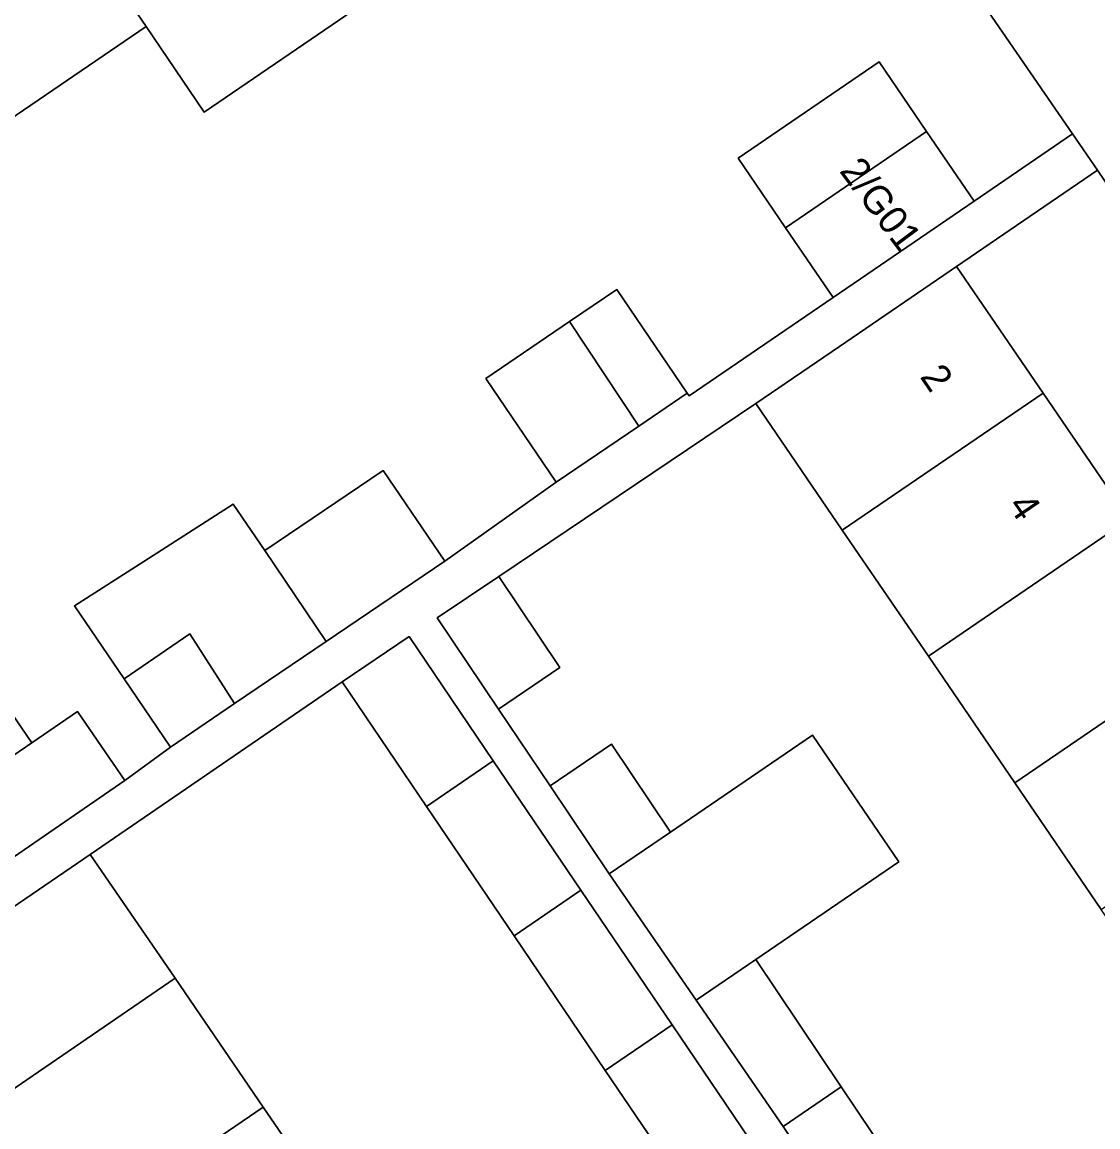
# Model space of a CAD drawing. Extents: x 157445 to 158888, y 383061 to 384688.
# Drawn here: x 158131.78 to 158169.73, y 383872.93 to 383911.91 of the extents above; entities that cross this region are included whole.
import ezdxf

# ---------------------------------------------------------------- set-up
doc = ezdxf.new("R2010")
doc.units = 0
for name, color, linetype in [('IMGEO_Erf', 7, 'Continuous'), ('IMGEO_Pand', 7, 'Continuous'), ('IMGEO_Pand_nummerreeks', 7, 'Continuous'), ('IMGEO_Voetpad_open', 7, 'Continuous')]:
    doc.layers.add(name, color=color, linetype=linetype)

msp = doc.modelspace()

# ---------------------------------------------------------------- linework, layer by layer
at = {"layer": 'IMGEO_Erf'}
for points in [[(158129.717, 383890.002), (158132.119, 383886.484), (158133.74, 383887.591), (158135.402, 383885.157), (158137.016, 383886.335), (158135.376, 383888.743), (158133.625, 383891.314), (158136.07, 383892.877), (158139.232, 383894.898), (158140.34, 383893.263), (158144.517, 383896.095), (158146.688, 383892.894), (158150.619, 383895.679), (158148.137, 383899.339), (158151.095, 383901.345), (158152.763, 383902.476), (158155.245, 383898.815), (158155.308, 383898.723), (158160.393, 383902.196), (158158.715, 383904.656), (158157.037, 383907.116), (158162.009, 383910.508), (158163.687, 383908.048), (158165.365, 383905.588), (158168.836, 383907.967), (158158.725, 383922.665)], [(158143.722, 383912.494), (158138.209, 383908.736), (158136.155, 383911.752), (158130.566, 383907.942)], [(158176.255, 383871.207), (158173.437, 383875.338), (158172.98, 383876.007), (158169.849, 383880.599), (158166.797, 383885.073), (158163.749, 383889.541), (158160.714, 383893.99), (158157.666, 383898.458), (158148.601, 383892.353), (158150.751, 383889.145), (158148.587, 383887.668), (158150.403, 383884.961), (158152.567, 383886.437), (158154.65, 383883.332), (158159.658, 383886.749), (158162.705, 383882.282), (158157.662, 383878.842), (158160.678, 383874.344), (158162.861, 383871.09)]]:
    msp.add_lwpolyline(points, dxfattribs=at)
for points in [[(158169.711, 383906.69), (158164.747, 383903.288), (158167.794, 383898.821), (158170.829, 383894.372), (158173.878, 383889.903), (158176.93, 383885.429), (158180.061, 383880.838), (158183.336, 383876.038), (158182.612, 383875.544), (158182.351, 383875.366), (158183.864, 383873.149), (158189.73, 383877.146)], [(158152.354, 383874.924), (158149.136, 383879.674), (158146.047, 383884.234), (158143.069, 383888.632), (158134.184, 383882.544), (158137.177, 383878.174), (158140.29, 383873.63), (158143.534, 383868.895), (158146.557, 383864.481), (158149.596, 383860.044), (158152.892, 383855.233), (158154.123, 383856.068), (158155.839, 383853.557), (158162.867, 383858.377), (158165.485, 383860.173), (158163.791, 383862.642), (158163.786, 383862.65), (158161.695, 383861.211), (158159.434, 383864.497), (158161.747, 383866.089), (158161.596, 383866.363), (158159.236, 383864.764), (158158.371, 383866.041), (158155.355, 383870.493)]]:
    msp.add_lwpolyline(points, close=True, dxfattribs=at)
at = {"layer": 'IMGEO_Pand'}
for points in [[(158137.87, 383921.343), (158137.792, 383921.29), (158137.996, 383920.993), (158132.571, 383917.296), (158132.35, 383917.62), (158132.218, 383917.53), (158136.155, 383911.752), (158138.209, 383908.736), (158143.722, 383912.494)], [(158136.155, 383911.752), (158132.218, 383917.53), (158132.085, 383917.439), (158132.292, 383917.137), (158126.957, 383913.501), (158126.759, 383913.792), (158126.638, 383913.71), (158130.566, 383907.942)], [(158158.715, 383904.656), (158163.687, 383908.048), (158162.009, 383910.508), (158157.037, 383907.116)], [(158158.715, 383904.656), (158160.393, 383902.196), (158165.365, 383905.588), (158163.687, 383908.048)], [(158160.714, 383893.99), (158167.794, 383898.821), (158164.747, 383903.288), (158160.617, 383900.471), (158157.666, 383898.458)], [(158152.763, 383902.476), (158151.095, 383901.345), (158153.535, 383897.656), (158155.245, 383898.815)], [(158153.535, 383897.656), (158151.095, 383901.345), (158148.137, 383899.339), (158150.619, 383895.679)], [(158163.749, 383889.541), (158170.829, 383894.372), (158167.794, 383898.821), (158160.714, 383893.99)], [(158140.34, 383893.263), (158142.512, 383890.062), (158146.688, 383892.894), (158144.517, 383896.095)], [(158140.34, 383893.263), (158139.232, 383894.898), (158136.07, 383892.877), (158133.625, 383891.314), (158135.376, 383888.743), (158137.701, 383890.327), (158139.275, 383887.867), (158142.512, 383890.062)], [(158163.749, 383889.541), (158166.797, 383885.073), (158173.878, 383889.903), (158170.829, 383894.372)], [(158148.601, 383892.353), (158146.424, 383890.893), (158148.587, 383887.668), (158150.751, 383889.145)], [(158137.701, 383890.327), (158135.376, 383888.743), (158137.016, 383886.335), (158139.275, 383887.867)], [(158148.402, 383885.843), (158145.429, 383890.231), (158143.069, 383888.632), (158146.047, 383884.234)], [(158129.717, 383890.002), (158126.515, 383887.815), (158127.244, 383886.748), (158128.918, 383884.297), (158132.119, 383886.484)], [(158173.878, 383889.903), (158166.797, 383885.073), (158169.849, 383880.599), (158176.93, 383885.429)], [(158130.593, 383881.846), (158135.402, 383885.157), (158133.74, 383887.591), (158132.119, 383886.484), (158128.918, 383884.297), (158122.123, 383879.654), (158123.802, 383877.205), (158125.649, 383878.467)], [(158154.65, 383883.332), (158152.486, 383881.855), (158155.553, 383877.403), (158157.662, 383878.842), (158162.705, 383882.282), (158159.658, 383886.749)], [(158150.403, 383884.961), (158152.486, 383881.855), (158154.65, 383883.332), (158152.567, 383886.437)], [(158149.136, 383879.674), (158151.49, 383881.283), (158148.402, 383885.843), (158146.047, 383884.234)], [(158130.062, 383873.313), (158137.177, 383878.174), (158134.184, 383882.544), (158131.203, 383880.507), (158127.074, 383877.685)], [(158152.354, 383874.924), (158154.708, 383876.532), (158151.49, 383881.283), (158149.136, 383879.674)], [(158157.662, 383878.842), (158155.553, 383877.403), (158158.626, 383872.944), (158160.678, 383874.344)], [(158140.29, 383873.63), (158137.177, 383878.174), (158130.062, 383873.313), (158133.17, 383868.765)], [(158152.354, 383874.924), (158155.355, 383870.493), (158157.709, 383872.101), (158154.708, 383876.532)], [(158160.678, 383874.344), (158158.626, 383872.944), (158160.809, 383869.69), (158162.861, 383871.09)], [(158143.534, 383868.895), (158140.29, 383873.63), (158133.17, 383868.765), (158136.409, 383864.025)]]:
    msp.add_lwpolyline(points, close=True, dxfattribs=at)
at = {"layer": 'IMGEO_Voetpad_open'}
for points in [[(158149.675, 383936.105), (158151.882, 383932.744), (158152.941, 383931.151), (158158.725, 383922.665), (158168.836, 383907.967), (158169.711, 383906.69), (158189.73, 383877.146), (158190.846, 383875.319), (158191.502, 383874.348)], [(158160.809, 383869.69), (158158.626, 383872.944), (158155.553, 383877.403), (158152.486, 383881.855), (158150.403, 383884.961), (158148.587, 383887.668), (158146.424, 383890.893), (158148.601, 383892.353), (158157.666, 383898.458), (158160.617, 383900.471), (158164.747, 383903.288), (158169.711, 383906.69), (158168.836, 383907.967), (158165.365, 383905.588), (158160.393, 383902.196), (158155.308, 383898.723), (158155.245, 383898.815), (158153.535, 383897.656), (158150.619, 383895.679), (158146.688, 383892.894), (158142.512, 383890.062), (158139.275, 383887.867), (158137.016, 383886.335), (158135.402, 383885.157), (158130.593, 383881.846)], [(158131.203, 383880.507), (158134.184, 383882.544), (158143.069, 383888.632), (158145.429, 383890.231), (158148.402, 383885.843), (158151.49, 383881.283), (158154.708, 383876.532), (158157.709, 383872.101)]]:
    msp.add_lwpolyline(points, dxfattribs=at)

# ---------------------------------------------------------------- texts
at = {"layer": 'IMGEO_Pand_nummerreeks'}
for s, rotation, p in [('2/G01', 306.8699, (158160.586, 383906.654)), ('2', 304.3004, (158163.43, 383899.398)), ('4', 304.3004, (158166.53, 383894.854))]:
    msp.add_text(s, height=1, rotation=rotation, dxfattribs=at).set_placement(p)

doc.saveas('drawing.dxf')
